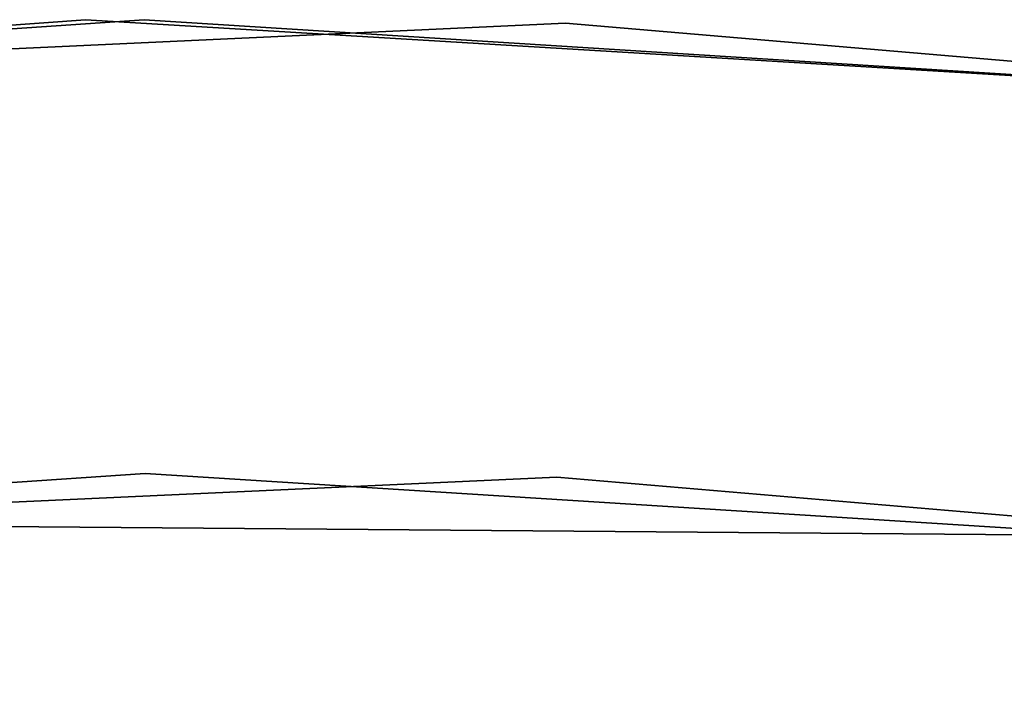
# Model space of a CAD drawing. Extents: x -91 to 91, y -91 to 262.
# Tile 385 of 480: x -0.57 to 2.69, y 61.3 to 63.5. Entities that reach past the tile are written whole.
import ezdxf

# ---------------------------------------------------------------- set-up
doc = ezdxf.new("R2010")
doc.units = 0
doc.header["$LTSCALE"] = 25.4
doc.layers.get('0').update_dxf_attribs({"linetype": 'CONTINUOUS'})

# ---------------------------------------------------------------- blocks, each defined once
blk = doc.blocks.new('ETE0_STL_1')
at = {"color": 0}
for p, q in [((-0.3492, 63.499, 158.5), (-8.6345, 62.9102, 158.5)), ((-8.6345, 62.9102, 159.5), (-0.3492, 63.499, 159.5)), ((-0.3492, 63.499, 158.5), (-8.6345, 62.9102, 158.5)), ((-8.6345, 62.9102, 159.5), (-0.3492, 63.499, 159.5)), ((-8.4427, 62.9362, 159.5), (-0.1556, 63.4998, 159.5)), ((-0.1556, 63.4998, 169), (-8.4427, 62.9362, 169)), ((-8.4427, 62.9362, 159.5), (-0.1556, 63.4998, 159.5)), ((-0.1556, 63.4998, 169), (-8.4427, 62.9362, 169)), ((1.2377, 63.4879, 330.5076), (-7.0597, 63.1063, 330.5076)), ((-7.0597, 63.1063, 321.0076), (1.2377, 63.4879, 321.0076)), ((1.2377, 63.4879, 330.5076), (-7.0597, 63.1063, 330.5076)), ((-7.0597, 63.1063, 321.0076), (1.2377, 63.4879, 321.0076)), ((7.9421, 63.0014, 158.5), (-0.3492, 63.499, 158.5)), ((-0.3492, 63.499, 158.5), (-0.3492, 63.499, 159.5)), ((-0.3492, 63.499, 159.5), (7.9421, 63.0014, 159.5)), ((-0.3492, 63.499, 158.5), (-0.3492, 63.499, 159.5)), ((7.9421, 63.0014, 158.5), (-0.3492, 63.499, 158.5)), ((-0.3492, 63.499, 159.5), (7.9421, 63.0014, 159.5)), ((-0.1556, 63.4998, 159.5), (8.1341, 62.9769, 159.5)), ((8.1341, 62.9769, 169), (-0.1556, 63.4998, 169)), ((-0.1556, 63.4998, 159.5), (8.1341, 62.9769, 159.5)), ((-0.1556, 63.4998, 159.5), (-0.1556, 63.4998, 169)), ((8.1341, 62.9769, 169), (-0.1556, 63.4998, 169)), ((-0.1556, 63.4998, 159.5), (-0.1556, 63.4998, 169)), ((9.514, 62.7832, 330.5076), (1.2377, 63.4879, 330.5076)), ((1.2377, 63.4879, 321.0076), (9.514, 62.7832, 321.0076)), ((1.2377, 63.4879, 330.5076), (1.2377, 63.4879, 321.0076)), ((9.514, 62.7832, 330.5076), (1.2377, 63.4879, 330.5076)), ((1.2377, 63.4879, 321.0076), (9.514, 62.7832, 321.0076)), ((1.2377, 63.4879, 330.5076), (1.2377, 63.4879, 321.0076)), ((-0.152, 61.9998, 159.5), (-8.2433, 61.4496, 159.5)), ((-8.2433, 61.4496, 169), (-0.152, 61.9998, 169)), ((-8.2433, 61.4496, 169), (-0.152, 61.9998, 169)), ((-0.152, 61.9998, 159.5), (-8.2433, 61.4496, 159.5)), ((-6.8929, 61.6156, 330.5076), (1.2085, 61.9882, 330.5076)), ((1.2085, 61.9882, 321.0076), (-6.8929, 61.6156, 321.0076)), ((1.2085, 61.9882, 321.0076), (-6.8929, 61.6156, 321.0076)), ((-6.8929, 61.6156, 330.5076), (1.2085, 61.9882, 330.5076)), ((7.9419, 61.4892, 159.5), (-0.152, 61.9998, 159.5)), ((-0.152, 61.9998, 169), (7.9419, 61.4892, 169)), ((-0.152, 61.9998, 169), (7.9419, 61.4892, 169)), ((-0.152, 61.9998, 169), (-0.152, 61.9998, 159.5)), ((7.9419, 61.4892, 159.5), (-0.152, 61.9998, 159.5)), ((-0.152, 61.9998, 169), (-0.152, 61.9998, 159.5)), ((1.2085, 61.9882, 330.5076), (9.2893, 61.3002, 330.5076)), ((9.2893, 61.3002, 321.0076), (1.2085, 61.9882, 321.0076)), ((1.2085, 61.9882, 321.0076), (1.2085, 61.9882, 330.5076)), ((1.2085, 61.9882, 321.0076), (1.2085, 61.9882, 330.5076)), ((9.2893, 61.3002, 321.0076), (1.2085, 61.9882, 321.0076)), ((1.2085, 61.9882, 330.5076), (9.2893, 61.3002, 330.5076)), ((4.554, 61.7824, 327.5076), (-3.5492, 61.8482, 327.5076)), ((-3.5492, 61.8482, 328.5076), (4.554, 61.7824, 328.5076)), ((4.554, 61.7824, 327.5076), (-3.5492, 61.8482, 327.5076)), ((-3.5492, 61.8482, 328.5076), (4.554, 61.7824, 328.5076))]:
    blk.add_line(p, q, dxfattribs=at)

msp = doc.modelspace()

# ---------------------------------------------------------------- block references
at = {"color": 253}
msp.add_blockref('ETE0_STL_1', (0, 0), dxfattribs=at)

doc.saveas('drawing.dxf')
